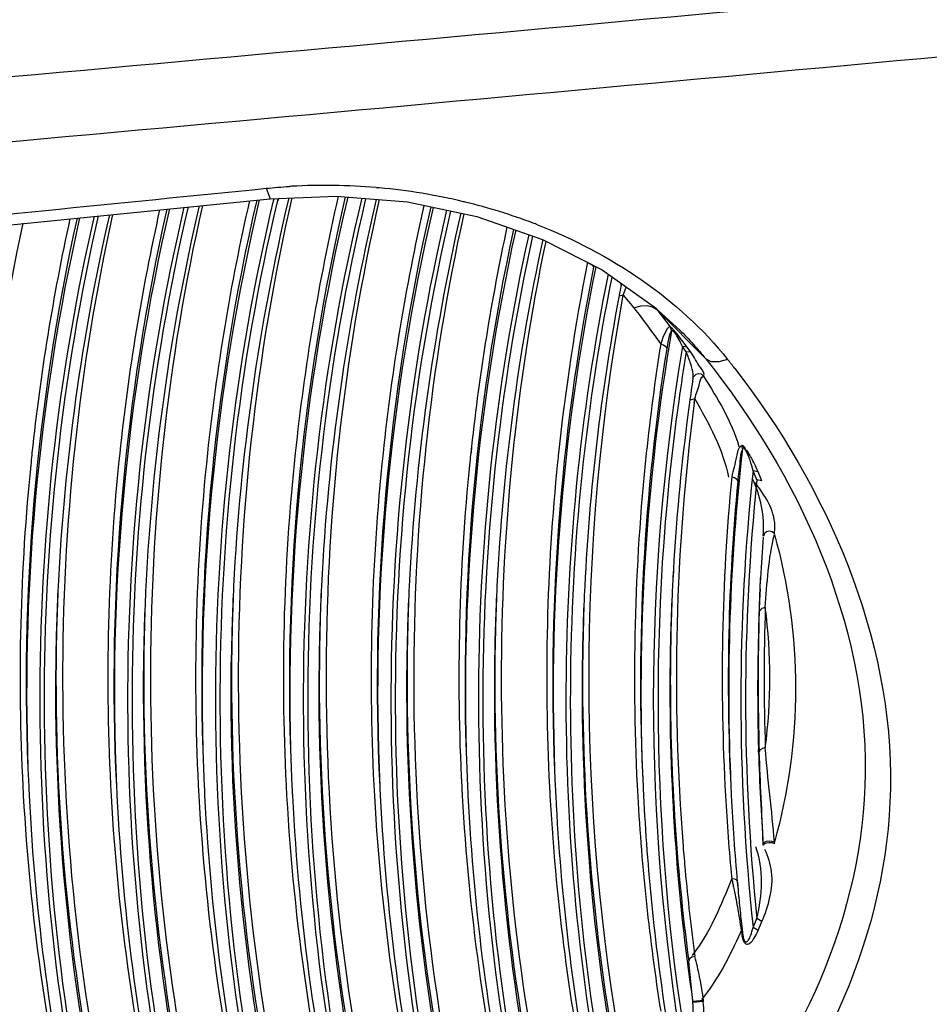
# Paper-space layout 'Sheet' of a CAD drawing. Header units: inches. Extents: x 0.2 to 10.8, y 0.2 to 8.3.
# Tile 472 of 545: x 7.205 to 7.2651, y 6.5324 to 6.5974. Entities that reach past the tile are written whole.
import ezdxf

# ---------------------------------------------------------------- set-up
doc = ezdxf.new("R2010")
doc.units = ezdxf.units.IN
doc.header["$MEASUREMENT"] = 0
doc.layers.get('0').update_dxf_attribs({"lineweight": 5})

psp = doc.layouts.new('Sheet')

# ---------------------------------------------------------------- linework, layer by layer
at = {"color": 0, "linetype": 'ByBlock', "lineweight": -3}
for p, q in [((7.221289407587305, 6.586299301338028), (7.221557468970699, 6.585604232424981)), ((7.221557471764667, 6.585604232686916), (7.225901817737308, 6.585780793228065)), ((7.225901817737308, 6.585780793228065), (7.230622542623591, 6.585400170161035)), ((7.228555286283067, 6.586347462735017), (7.228615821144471, 6.586342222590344)), ((7.228555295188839, 6.586347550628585), (7.228615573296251, 6.586340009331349)), ((7.192380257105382, 6.582702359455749), (7.221557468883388, 6.585604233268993)), ((7.221790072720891, 6.585620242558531), (7.221775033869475, 6.585557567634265)), ((7.221830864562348, 6.585615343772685), (7.221818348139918, 6.585552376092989)), ((7.222053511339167, 6.585503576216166), (7.222084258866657, 6.585632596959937)), ((7.222102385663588, 6.585497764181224), (7.222127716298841, 6.585627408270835)), ((7.242516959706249, 6.581413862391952), (7.242859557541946, 6.581234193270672)), ((7.242859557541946, 6.581234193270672), (7.242912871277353, 6.581101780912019)), ((7.242934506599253, 6.581195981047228), (7.242912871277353, 6.581101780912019)), ((7.244746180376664, 6.579923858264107), (7.244729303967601, 6.580035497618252)), ((7.244745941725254, 6.579922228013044), (7.244772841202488, 6.580004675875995)), ((7.24488243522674, 6.57923299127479), (7.245059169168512, 6.579697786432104)), ((7.245059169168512, 6.579697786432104), (7.245097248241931, 6.579775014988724)), ((7.24488243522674, 6.57923299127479), (7.244616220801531, 6.579171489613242)), ((7.24488243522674, 6.579232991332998), (7.245584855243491, 6.578402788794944)), ((7.246986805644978, 6.578425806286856), (7.247097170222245, 6.578292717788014)), ((7.250336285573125, 6.575027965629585), (7.247097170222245, 6.578292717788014)), ((7.247097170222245, 6.578292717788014), (7.247975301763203, 6.577146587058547)), ((7.247975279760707, 6.577146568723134), (7.248065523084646, 6.576867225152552)), ((7.248142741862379, 6.577011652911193), (7.247981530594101, 6.577145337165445)), ((7.248391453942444, 6.576735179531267), (7.248142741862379, 6.577011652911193)), ((7.249106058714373, 6.575816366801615), (7.248391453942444, 6.576735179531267)), ((7.249042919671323, 6.575500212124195), (7.248796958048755, 6.57584720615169)), ((7.249106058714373, 6.575816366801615), (7.248796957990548, 6.575847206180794)), ((7.249353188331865, 6.575467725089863), (7.249042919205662, 6.575500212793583)), ((7.249353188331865, 6.575467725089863), (7.249106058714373, 6.575816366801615)), ((7.249487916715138, 6.573733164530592), (7.249534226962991, 6.573861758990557)), ((7.249675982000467, 6.573997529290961), (7.249529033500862, 6.573852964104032)), ((7.249609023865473, 6.572403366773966), (7.249291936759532, 6.572304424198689)), ((7.249572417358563, 6.572124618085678), (7.249609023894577, 6.572403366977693)), ((7.249584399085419, 6.572123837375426), (7.249609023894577, 6.572403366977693)), ((7.234851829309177, 6.569240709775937), (7.23480701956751, 6.568824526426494)), ((7.234851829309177, 6.569240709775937), (7.234829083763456, 6.568823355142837)), ((7.252690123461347, 6.569294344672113), (7.25275953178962, 6.569063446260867)), ((7.253712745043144, 6.567058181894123), (7.253464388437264, 6.567645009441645)), ((7.253795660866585, 6.567575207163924), (7.253464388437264, 6.567645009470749)), ((7.254045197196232, 6.566985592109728), (7.253795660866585, 6.567575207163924)), ((7.254045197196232, 6.566985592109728), (7.253712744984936, 6.567058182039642)), ((7.254191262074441, 6.563439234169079), (7.254152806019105, 6.563327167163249)), ((7.248193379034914, 6.561132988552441), (7.248165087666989, 6.560623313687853)), ((7.24821003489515, 6.56113251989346), (7.248175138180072, 6.560623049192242)), ((7.253925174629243, 6.559838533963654), (7.253962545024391, 6.560575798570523)), ((7.253934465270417, 6.560029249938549), (7.253967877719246, 6.560575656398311)), ((7.253927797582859, 6.559838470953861), (7.253934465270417, 6.560029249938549)), ((7.253859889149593, 6.557895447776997), (7.253885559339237, 6.558798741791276)), ((7.254044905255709, 6.558559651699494), (7.253869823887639, 6.558345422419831)), ((7.25426947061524, 6.55861177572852), (7.254044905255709, 6.558559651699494)), ((7.253825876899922, 6.549071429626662), (7.253817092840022, 6.54924624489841)), ((7.253822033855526, 6.549071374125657), (7.253817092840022, 6.54924624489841)), ((7.25413490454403, 6.542921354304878), (7.254131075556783, 6.543023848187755)), ((7.254873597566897, 6.543018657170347), (7.254869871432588, 6.543121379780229)), ((7.252420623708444, 6.540471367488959), (7.252469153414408, 6.53994543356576)), ((7.252425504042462, 6.540471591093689), (7.252469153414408, 6.53994543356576)), ((7.253464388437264, 6.537491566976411), (7.253712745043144, 6.538078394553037)), ((7.254045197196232, 6.537868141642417), (7.253712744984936, 6.538078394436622)), ((7.253795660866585, 6.537278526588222), (7.254045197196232, 6.537868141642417)), ((7.252684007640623, 6.537268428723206), (7.252628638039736, 6.537155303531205)), ((7.252684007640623, 6.537268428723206), (7.25263120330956, 6.537154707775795)), ((7.252684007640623, 6.537268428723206), (7.2527533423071, 6.537235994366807)), ((7.252690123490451, 6.537197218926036), (7.252752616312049, 6.537177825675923)), ((7.252690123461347, 6.537197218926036), (7.252710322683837, 6.537019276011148)), ((7.252710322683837, 6.537019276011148), (7.252723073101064, 6.536939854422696)), ((7.252750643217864, 6.537235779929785), (7.252767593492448, 6.537087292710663)), ((7.252752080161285, 6.537235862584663), (7.252767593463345, 6.537087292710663)), ((7.252767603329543, 6.537087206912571), (7.252776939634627, 6.537013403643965)), ((7.252776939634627, 6.537013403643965), (7.252787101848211, 6.53694659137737)), ((7.253795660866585, 6.537278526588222), (7.253464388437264, 6.537491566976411)), ((7.252723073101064, 6.536939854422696), (7.252737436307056, 6.536866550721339)), ((7.249476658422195, 6.532597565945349), (7.249211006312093, 6.535262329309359)), ((7.249480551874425, 6.532531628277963), (7.249476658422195, 6.532597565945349)), ((7.250191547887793, 6.532660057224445), (7.249476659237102, 6.532597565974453)), ((7.250195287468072, 6.532594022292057), (7.249480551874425, 6.532531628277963)), ((7.250195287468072, 6.532594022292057), (7.250191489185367, 6.532660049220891))]:
    psp.add_line(p, q, dxfattribs=at)
for points in [[(7.230622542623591, 6.585400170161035), (7.235216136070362, 6.584436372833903), (7.239547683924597, 6.58292272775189)], [(7.239547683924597, 6.58292272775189), (7.243490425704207, 6.580912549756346), (7.246929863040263, 6.578477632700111), (7.248624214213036, 6.576935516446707)], [(7.245584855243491, 6.578402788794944), (7.246036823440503, 6.578533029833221), (7.246457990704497, 6.578558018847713), (7.246819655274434, 6.578476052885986), (7.247097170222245, 6.578292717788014)], [(7.247975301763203, 6.577146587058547), (7.247883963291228, 6.5771362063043), (7.247773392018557, 6.577015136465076), (7.247646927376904, 6.576787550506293), (7.247507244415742, 6.576453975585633), (7.247356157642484, 6.576010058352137)], [(7.248065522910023, 6.576867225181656), (7.248016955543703, 6.576826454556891), (7.247959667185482, 6.576687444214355), (7.247895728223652, 6.576454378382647), (7.247826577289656, 6.576128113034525), (7.247753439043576, 6.575705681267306)], [(7.248796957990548, 6.575847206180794), (7.248735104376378, 6.575984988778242), (7.24867364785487, 6.576114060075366), (7.248612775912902, 6.576234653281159), (7.248552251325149, 6.576347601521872), (7.248492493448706, 6.57645228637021), (7.248433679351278, 6.576548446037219), (7.248371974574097, 6.576641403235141), (7.248307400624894, 6.576728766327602), (7.248246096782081, 6.576800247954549), (7.24819232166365, 6.57685057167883), (7.248148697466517, 6.576878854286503), (7.248115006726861, 6.576888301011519), (7.248089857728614, 6.576882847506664)], [(7.247356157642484, 6.576010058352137), (7.247550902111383, 6.575958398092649), (7.247695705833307, 6.575847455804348), (7.247753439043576, 6.575705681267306)], [(7.251778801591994, 6.575004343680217), (7.251199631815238, 6.574831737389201), (7.250698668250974, 6.574839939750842), (7.250336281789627, 6.575027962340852)], [(7.250195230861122, 6.573897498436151), (7.250047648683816, 6.574016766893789), (7.24986190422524, 6.574055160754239), (7.249679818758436, 6.574004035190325)], [(7.252968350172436, 6.56910490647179), (7.252914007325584, 6.569173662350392), (7.252859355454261, 6.569235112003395), (7.252808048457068, 6.569282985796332), (7.252765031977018, 6.569311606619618), (7.252732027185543, 6.569321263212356), (7.252707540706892, 6.569314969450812), (7.252690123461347, 6.569294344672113)], [(7.253464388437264, 6.567645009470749), (7.253427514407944, 6.567785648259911), (7.253391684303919, 6.567915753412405), (7.253356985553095, 6.568035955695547), (7.253323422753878, 6.568147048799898), (7.253290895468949, 6.56825002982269), (7.25325920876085, 6.56834602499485), (7.253228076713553, 6.568436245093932), (7.253197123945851, 6.568521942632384), (7.25316623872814, 6.568603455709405), (7.253135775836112, 6.56867988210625), (7.253106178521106, 6.56875025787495), (7.253077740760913, 6.568814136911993), (7.253049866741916, 6.568873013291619), (7.25302133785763, 6.568929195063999), (7.252990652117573, 6.56898463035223), (7.252957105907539, 6.569038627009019), (7.252921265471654, 6.569087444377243), (7.252884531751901, 6.569125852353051), (7.252849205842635, 6.569148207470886), (7.252818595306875, 6.569151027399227), (7.252794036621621, 6.569136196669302), (7.252774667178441, 6.569106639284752), (7.25275953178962, 6.569063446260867)], [(7.253795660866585, 6.567575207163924), (7.253732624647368, 6.567718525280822), (7.253671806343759, 6.567852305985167), (7.253613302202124, 6.567977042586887), (7.253557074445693, 6.56809341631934), (7.253502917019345, 6.568202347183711), (7.253450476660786, 6.568304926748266), (7.253399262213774, 6.568402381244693), (7.253348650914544, 6.568496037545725), (7.253298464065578, 6.568586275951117), (7.253249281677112, 6.568672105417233), (7.253201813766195, 6.568752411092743), (7.253156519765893, 6.568826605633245), (7.253112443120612, 6.568896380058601), (7.253067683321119, 6.568964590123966), (7.253019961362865, 6.569034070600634)], [(7.252047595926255, 6.567237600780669), (7.252243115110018, 6.567192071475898), (7.252388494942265, 6.567085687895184), (7.252446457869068, 6.566945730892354)], [(7.254873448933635, 6.563472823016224), (7.254728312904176, 6.56360212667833), (7.254534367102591, 6.563651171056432), (7.254340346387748, 6.563607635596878), (7.254195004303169, 6.563482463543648), (7.254135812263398, 6.563319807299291)], [(7.25426947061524, 6.549353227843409), (7.254073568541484, 6.549313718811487), (7.253927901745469, 6.549211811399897), (7.253869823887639, 6.549073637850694)], [(7.254869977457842, 6.543121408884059), (7.254724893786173, 6.543170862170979), (7.254530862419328, 6.543184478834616), (7.254336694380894, 6.543158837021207), (7.25419123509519, 6.543100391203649), (7.254131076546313, 6.543023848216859)], [(7.254873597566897, 6.543018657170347), (7.254728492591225, 6.54306760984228), (7.254534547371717, 6.543080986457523), (7.254340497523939, 6.54305542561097), (7.254195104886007, 6.542997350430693), (7.25413490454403, 6.542921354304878)], [(7.252047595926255, 6.540727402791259), (7.252243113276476, 6.540700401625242), (7.252388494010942, 6.540607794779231), (7.252420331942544, 6.540533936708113)], [(7.252737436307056, 6.536866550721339), (7.252753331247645, 6.536799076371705), (7.252770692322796, 6.536737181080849), (7.252789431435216, 6.536680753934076), (7.252809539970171, 6.53662950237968), (7.252831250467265, 6.536582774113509), (7.252855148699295, 6.536539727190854), (7.252882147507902, 6.536499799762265), (7.25291317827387, 6.536463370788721), (7.252948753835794, 6.536431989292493), (7.252988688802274, 6.536407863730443), (7.253032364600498, 6.536392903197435), (7.253079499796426, 6.536388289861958), (7.253130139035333, 6.536394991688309), (7.25318378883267, 6.536413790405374), (7.253239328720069, 6.536444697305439), (7.253295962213, 6.536487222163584), (7.253353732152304, 6.53654129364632), (7.253412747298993, 6.536607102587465), (7.253473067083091, 6.536684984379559), (7.253534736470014, 6.536775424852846), (7.253597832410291, 6.536879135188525), (7.253662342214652, 6.53699686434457), (7.253728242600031, 6.537129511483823), (7.253795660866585, 6.537278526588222)], [(7.252787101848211, 6.53694659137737), (7.25279814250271, 6.536885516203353), (7.252810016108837, 6.536829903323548), (7.252822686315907, 6.536779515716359), (7.252836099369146, 6.536734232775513), (7.252850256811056, 6.5366937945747), (7.252865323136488, 6.536657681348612), (7.252881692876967, 6.536625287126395), (7.252899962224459, 6.536596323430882), (7.252920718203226, 6.536571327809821), (7.252944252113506, 6.536551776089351), (7.252970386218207, 6.536539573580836), (7.25299867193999, 6.53653625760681), (7.253028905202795, 6.53654280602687), (7.253061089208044, 6.536560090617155), (7.253094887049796, 6.536588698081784), (7.253129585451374, 6.536628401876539), (7.253164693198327, 6.536678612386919), (7.253200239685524, 6.536739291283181), (7.253236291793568, 6.536810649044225), (7.253272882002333, 6.536893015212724), (7.25331003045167, 6.536986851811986), (7.253347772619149, 6.537092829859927), (7.253386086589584, 6.537211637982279), (7.253424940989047, 6.537344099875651), (7.253464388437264, 6.537491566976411)], [(7.249609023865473, 6.535561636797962), (7.249413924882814, 6.535512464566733), (7.249268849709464, 6.535403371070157), (7.249211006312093, 6.535262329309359)]]:
    psp.add_lwpolyline(points, dxfattribs=at)
for centre, radius, start, end in [((3.458331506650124, 48.15440417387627), 41.729214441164, 275.1259280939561, 275.2685037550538), ((3.444279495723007, 48.0527029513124), 41.63346355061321, 275.1576666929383, 275.3005778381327), ((7.225163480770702, 6.547442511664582), 0.03904958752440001, 93.21784875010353, 93.42508577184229), ((7.22517761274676, 6.547012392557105), 0.0394798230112, 85.09209261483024, 93.2032867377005), ((7.365770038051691, 6.553638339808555), 0.1433695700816, 167.0488371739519, 173.9248741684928), ((7.225168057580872, 6.546865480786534), 0.03962701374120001, 84.81649152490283, 85.00864773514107), ((7.22521952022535, 6.547322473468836), 0.03916723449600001, 76.55185988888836, 84.7884844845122), ((7.355393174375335, 6.552904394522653), 0.1422372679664, 166.9001607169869, 177.1287761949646), ((7.359924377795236, 6.553645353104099), 0.1433234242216, 167.1687164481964, 173.9255030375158), ((7.361271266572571, 6.552894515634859), 0.142315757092, 166.6898748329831, 177.126378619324), ((7.367057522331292, 6.552896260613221), 0.1423019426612, 166.7268942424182, 177.12680312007), ((7.371478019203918, 6.553652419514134), 0.1432765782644, 167.2930536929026, 173.9262035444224), ((7.225358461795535, 6.547975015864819), 0.03850027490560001, 76.35717178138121, 76.52711613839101), ((7.225636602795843, 6.549024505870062), 0.0374147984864, 69.18139147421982, 76.39201269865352), ((7.349505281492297, 6.552915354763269), 0.1421489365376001, 167.1410207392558, 177.1314137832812), ((7.354034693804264, 6.553658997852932), 0.143232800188, 167.4085427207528, 173.9267548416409), ((7.372721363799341, 6.552913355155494), 0.14216509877, 167.0971719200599, 177.1309329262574), ((7.34743029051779, 6.553613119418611), 0.1420032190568, 167.5042900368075, 182.7516833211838), ((7.347525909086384, 6.553008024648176), 0.1420697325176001, 167.2521424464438, 182.5063723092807), ((7.348154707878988, 6.553670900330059), 0.1431520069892, 167.647591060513, 173.9235770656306), ((7.226063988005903, 6.550222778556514), 0.03614287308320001, 68.67018000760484, 69.13954487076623), ((7.376333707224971, 6.553620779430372), 0.1419071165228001, 167.8089305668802, 182.7566445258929), ((7.376416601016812, 6.553017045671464), 0.1419609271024, 167.5867688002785, 182.5116237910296), ((7.377115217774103, 6.553675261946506), 0.1431123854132, 167.8746213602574, 173.7559405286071), ((7.378270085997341, 6.552943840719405), 0.1419126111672, 167.8088883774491, 177.1381477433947), ((7.382547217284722, 6.553730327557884), 0.1427405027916, 168.8170112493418, 173.9386002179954), ((7.38182912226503, 6.553643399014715), 0.1416039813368, 168.8189630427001, 182.7717135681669), ((7.381914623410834, 6.553040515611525), 0.1416602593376, 168.5683227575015, 182.5264966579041), ((7.385516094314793, 6.552662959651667), 0.1433852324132, 169.0408142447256, 169.413247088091), ((7.383557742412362, 6.553001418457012), 0.141398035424, 169.402266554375, 177.1510846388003), ((7.387245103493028, 6.553071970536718), 0.1411926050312, 170.2981835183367, 182.5476770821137), ((7.387060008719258, 6.553678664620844), 0.1410372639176, 171.0148366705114, 182.7972030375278), ((7.387664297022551, 6.55382246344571), 0.1420516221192, 171.0139558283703, 173.9455027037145), ((7.388379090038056, 6.552568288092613), 0.1415099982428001, 170.5315955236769, 189.4684044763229), ((7.38998438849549, 6.55232708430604), 0.14283378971, 170.6631542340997, 171.9887905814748), ((7.204938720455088, 6.537628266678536), 0.05992465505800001, 37.86362018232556, 38.58814211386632), ((7.38970937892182, 6.552932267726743), 0.1417559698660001, 171.5623317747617, 172.2088194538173), ((7.38922381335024, 6.5525778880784), 0.1420457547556, 172.0462121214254, 189.2944357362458), ((7.389033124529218, 6.553971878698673), 0.1406371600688, 172.5838574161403, 184.5347445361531), ((7.389405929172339, 6.552973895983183), 0.1414496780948, 172.2088627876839, 172.7409602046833), ((7.388561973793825, 6.553075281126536), 0.1405996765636, 172.7384883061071, 176.7146031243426), ((7.392389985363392, 6.553104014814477), 0.1405395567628, 173.4795238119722, 182.5725305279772), ((7.345690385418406, 6.55397633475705), 0.1406692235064, 174.1838679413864, 182.9320406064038), ((7.346276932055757, 6.553910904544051), 0.1412593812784, 173.9397539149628, 174.1815741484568), ((7.351538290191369, 6.553975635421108), 0.1407169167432, 173.9474151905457, 183.1797564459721), ((7.357338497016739, 6.553975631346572), 0.1407171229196, 173.9478083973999, 183.1800783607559), ((7.363138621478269, 6.553975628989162), 0.1407172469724, 173.9480444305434, 183.1802745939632), ((7.368938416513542, 6.553975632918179), 0.1407170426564, 173.9476554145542, 183.1799522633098), ((7.374689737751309, 6.553976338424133), 0.1406685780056, 174.1837137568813, 182.9320727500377), ((7.375272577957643, 6.553911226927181), 0.14125501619, 173.9395811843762, 174.181396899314), ((7.380485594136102, 6.55397637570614), 0.1406644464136, 174.1901866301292, 182.9321520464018), ((7.381097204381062, 6.553908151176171), 0.1412798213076, 173.9482184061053, 174.1877683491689), ((7.386329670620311, 6.553975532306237), 0.1407082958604, 173.9501635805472, 183.182865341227), ((7.393043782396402, 6.552568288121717), 0.1403912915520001, 173.8350763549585, 186.1649232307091), ((7.392048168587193, 6.553978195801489), 0.1406270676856, 174.5896750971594, 183.1790604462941), ((7.392227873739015, 6.553704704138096), 0.1404071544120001, 174.5887090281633, 182.8204049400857), ((7.394134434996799, 6.552568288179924), 0.1411673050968, 174.1085897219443, 185.8914102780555), ((7.39419571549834, 6.553097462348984), 0.1404324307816, 175.8485551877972, 176.9474296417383), ((7.387851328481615, 6.553125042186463), 0.1398873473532, 176.9273468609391, 177.1709897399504), ((7.347527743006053, 6.553111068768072), 0.1401641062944, 177.1708611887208, 179.2238297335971), ((7.347507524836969, 6.553707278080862), 0.1401144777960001, 177.4139583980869, 179.4674280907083), ((7.353295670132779, 6.553112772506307), 0.1401319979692, 177.170910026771, 179.2250938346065), ((7.353304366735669, 6.553708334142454), 0.14011128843, 177.4140769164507, 179.4687213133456), ((7.35909347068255, 6.553112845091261), 0.1401297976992, 177.1708949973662, 179.2250875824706), ((7.359105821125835, 6.553708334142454), 0.140112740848, 177.4140961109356, 179.4687196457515), ((7.364893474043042, 6.553112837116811), 0.1401298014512, 177.1708920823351, 179.2250863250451), ((7.364905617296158, 6.553708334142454), 0.1401125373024, 177.4140936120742, 179.4687200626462), ((7.37069715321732, 6.55311271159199), 0.1401334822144, 177.1709150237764, 179.2250925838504), ((7.370703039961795, 6.553708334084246), 0.1401099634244, 177.4140589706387, 179.4687217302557), ((7.37649515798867, 6.553112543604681), 0.1401314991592, 177.1708061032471, 179.2256070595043), ((7.376508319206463, 6.553707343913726), 0.1401152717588, 177.4139997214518, 179.4674581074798), ((7.382327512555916, 6.553111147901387), 0.1401638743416, 177.1708891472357, 179.223980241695), ((7.382308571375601, 6.553707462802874), 0.1401155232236, 177.4140531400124, 179.4675077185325), ((7.388080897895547, 6.553112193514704), 0.1401172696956, 177.1703753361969, 179.2247932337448), ((7.388077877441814, 6.553708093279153), 0.1400848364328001, 177.4135056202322, 179.4685345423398), ((7.394009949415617, 6.553107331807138), 0.1402464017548, 177.2490011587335, 177.6741938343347), ((7.394076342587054, 6.55398250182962), 0.139883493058, 178.1035195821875, 181.8964804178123), ((7.218846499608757, 6.553982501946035), 0.03572418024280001, 352.5544592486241, 7.445540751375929), ((7.393784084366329, 6.553114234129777), 0.1400204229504, 178.0434872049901, 181.5827466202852), ((7.393876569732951, 6.553709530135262), 0.1400834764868, 178.1035195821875, 181.8964804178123), ((7.34379718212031, 6.553253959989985), 0.142231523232, 179.2926001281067, 192.9803538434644), ((7.349686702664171, 6.553262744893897), 0.142320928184, 179.2966600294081, 193.2367741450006), ((7.3495684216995, 6.553848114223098), 0.1421740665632, 179.5319021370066, 192.8198610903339), ((7.355582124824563, 6.55327230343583), 0.1424162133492, 179.3017096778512, 193.4930279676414), ((7.355460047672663, 6.553857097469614), 0.1422655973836, 179.5366814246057, 193.0761186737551), ((7.361348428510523, 6.553865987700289), 0.1423539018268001, 179.540540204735, 193.3263174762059), ((7.367253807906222, 6.553279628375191), 0.1424878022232, 179.3049849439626, 193.6902431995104), ((7.367136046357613, 6.553864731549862), 0.1423415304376, 179.5399957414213, 193.2915564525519), ((7.372897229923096, 6.553263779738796), 0.1423314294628, 179.2978774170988, 193.2553982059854), ((7.372779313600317, 6.553849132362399), 0.1421849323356, 179.5332145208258, 192.8431810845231), ((7.378404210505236, 6.553235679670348), 0.1420387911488, 179.2856810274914, 192.3970464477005), ((7.378276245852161, 6.553820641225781), 0.1418821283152, 179.5198442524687, 191.9352767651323), ((7.383748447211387, 6.55319606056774), 0.141583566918, 179.266127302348, 190.9396123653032), ((7.383600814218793, 6.55378059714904), 0.1414070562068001, 179.5020052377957, 190.3303779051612), ((7.387990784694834, 6.553114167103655), 0.1400271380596, 179.2251017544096, 179.4685353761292), ((7.387999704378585, 6.553709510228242), 0.1400066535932, 179.4688176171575, 179.712237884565), ((7.38891045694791, 6.553151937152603), 0.1409464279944, 179.4873562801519, 188.4125034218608), ((7.388748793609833, 6.553737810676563), 0.1407555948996, 179.7252889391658, 187.5423685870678), ((7.394093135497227, 6.553124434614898), 0.1403296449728, 181.6550711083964, 184.1695376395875), ((7.34553829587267, 6.553994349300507), 0.1405182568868, 182.9425481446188, 183.1854473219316), ((7.345627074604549, 6.553119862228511), 0.1401777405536, 182.5859806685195, 182.8290069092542), ((7.351427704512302, 6.553119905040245), 0.1401783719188, 182.5860061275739, 182.8290115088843), ((7.357227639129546, 6.553119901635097), 0.1401783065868, 182.5860232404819, 182.8290115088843), ((7.363025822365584, 6.553119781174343), 0.1401764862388, 182.5860111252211, 182.8289989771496), ((7.368827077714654, 6.553119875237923), 0.1401777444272, 182.5860136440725, 182.8290119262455), ((7.374536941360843, 6.553994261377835), 0.1405169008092, 182.9425581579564, 183.1854615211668), ((7.374650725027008, 6.553121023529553), 0.1402014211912, 182.5856998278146, 182.8290035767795), ((7.380330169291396, 6.553993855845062), 0.1405101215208, 182.9425126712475, 183.1854285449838), ((7.380484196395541, 6.553122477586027), 0.1402349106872, 182.5857140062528, 182.8289221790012), ((7.386257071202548, 6.553121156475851), 0.1402077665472, 182.5857044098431, 182.8289301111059), ((7.392083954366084, 6.55312347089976), 0.1402347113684, 182.5860841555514, 182.8293324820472), ((7.347709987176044, 6.554202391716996), 0.1426981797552, 183.2203969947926, 192.6625359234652), ((7.348169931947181, 6.553331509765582), 0.1427279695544, 182.863484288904, 192.3892440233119), ((7.353603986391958, 6.554214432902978), 0.1427927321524, 183.2294509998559, 192.9183217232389), ((7.354059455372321, 6.553342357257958), 0.1428179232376, 182.866036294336, 192.6444316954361), ((7.359498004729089, 6.554226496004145), 0.1428872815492, 183.232479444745, 193.1741714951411), ((7.359950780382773, 6.553353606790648), 0.1429096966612, 182.8687101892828, 192.8996919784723), ((7.365354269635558, 6.554233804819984), 0.1429438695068, 183.2343296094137, 193.3250198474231), ((7.365805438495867, 6.553360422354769), 0.1429646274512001, 182.8703418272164, 193.0501695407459), ((7.371061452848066, 6.554221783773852), 0.14285052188, 183.231292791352, 193.0752768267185), ((7.371515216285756, 6.553349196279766), 0.1428739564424, 182.8676574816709, 192.8009637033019), ((7.376617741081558, 6.554190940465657), 0.1426054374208, 183.217904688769, 192.4021932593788), ((7.377080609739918, 6.553320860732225), 0.1426382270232, 182.8610045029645, 192.1294294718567), ((7.382012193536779, 6.554142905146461), 0.1421978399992, 183.2077318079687, 191.1885233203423), ((7.382488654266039, 6.553276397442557), 0.1422445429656, 182.850997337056, 190.9188328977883), ((7.387198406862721, 6.554078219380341), 0.1415814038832, 183.2048370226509, 188.9897828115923), ((7.387679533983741, 6.553215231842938), 0.1416331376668, 182.838540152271, 188.7265921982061), ((7.392235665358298, 6.55401323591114), 0.1408162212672, 183.1890652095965, 185.4138369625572), ((7.392766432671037, 6.553158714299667), 0.140918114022, 182.8299473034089, 185.1655326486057), ((7.38901281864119, 6.554030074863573), 0.1406215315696, 184.5590364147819, 185.2089406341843), ((7.389518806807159, 6.55407905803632), 0.1411298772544, 185.2100947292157, 187.5394249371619)]:
    psp.add_arc(centre, radius, start, end, dxfattribs=at)
for points, knots in [([(7.221289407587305, 6.586299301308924), (7.221545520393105, 6.586324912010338), (7.222058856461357, 6.586371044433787), (7.222573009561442, 6.58640693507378), (7.222830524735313, 6.586422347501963)], [0, 0, 0, 0, 0.4994315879, 1, 1, 1, 1]), ([(7.245584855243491, 6.578402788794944), (7.245893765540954, 6.578011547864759), (7.246496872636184, 6.577223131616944), (7.247074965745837, 6.576416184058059), (7.247356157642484, 6.576010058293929)], [0, 0, 0, 0, 0.5022782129, 1, 1, 1, 1]), ([(7.248628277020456, 6.576930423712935), (7.248932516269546, 6.576626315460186), (7.249519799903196, 6.576007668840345), (7.250072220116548, 6.575357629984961), (7.250336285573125, 6.575027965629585)], [0, 0, 0, 0, 0.5045636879, 1, 1, 1, 1]), ([(7.2494929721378, 6.574027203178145), (7.249470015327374, 6.574251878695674), (7.249339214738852, 6.574753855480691), (7.24915630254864, 6.575234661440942), (7.249042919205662, 6.575500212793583)], [0, 0, 0, 0, 0.4388842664, 1, 1, 1, 1]), ([(7.250195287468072, 6.573897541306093), (7.250291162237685, 6.574062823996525), (7.249798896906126, 6.57467315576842), (7.24958652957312, 6.575135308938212), (7.249353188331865, 6.575467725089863)], [0, 0, 0, 0, 0.3199461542, 1, 1, 1, 1]), ([(7.250336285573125, 6.575027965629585), (7.256443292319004, 6.567399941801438), (7.265241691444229, 6.54844409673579), (7.256594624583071, 6.529065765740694), (7.250336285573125, 6.522435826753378)], [0, 0, 0, 0, 0.5173206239, 1, 1, 1, 1]), ([(7.252247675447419, 6.5744090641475), (7.258305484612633, 6.566617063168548), (7.266886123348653, 6.547329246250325), (7.258107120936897, 6.527804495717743), (7.251778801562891, 6.521051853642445)], [0, 0, 0, 0, 0.5160860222, 1, 1, 1, 1]), ([(7.249488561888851, 6.573732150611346), (7.249496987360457, 6.573776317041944), (7.249504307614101, 6.573875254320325), (7.249498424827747, 6.573973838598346), (7.2494929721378, 6.574027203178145)], [0, 0, 0, 0, 0.4559882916, 1, 1, 1, 1]), ([(7.249609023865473, 6.572403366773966), (7.249702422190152, 6.572748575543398), (7.24989431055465, 6.573153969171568), (7.250015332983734, 6.573867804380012), (7.250191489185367, 6.573890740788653)], [0, 0, 0, 0, 0.6681202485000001, 1, 1, 1, 1]), ([(7.252684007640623, 6.569282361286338), (7.25245530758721, 6.569162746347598), (7.252346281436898, 6.568307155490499), (7.252138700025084, 6.567687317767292), (7.252047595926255, 6.567237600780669)], [0, 0, 0, 0, 0.3599889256, 1, 1, 1, 1]), ([(7.2527533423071, 6.569051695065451), (7.252628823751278, 6.56881312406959), (7.252590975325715, 6.568075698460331), (7.252488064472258, 6.567384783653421), (7.252446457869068, 6.566945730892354)], [0, 0, 0, 0, 0.3789602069, 1, 1, 1, 1]), ([(7.254873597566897, 6.563472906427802), (7.25488954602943, 6.563658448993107), (7.254995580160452, 6.564887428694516), (7.254230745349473, 6.566032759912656), (7.25359830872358, 6.566853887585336)], [0, 0, 0, 0, 0.1523107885, 1, 1, 1, 1]), ([(7.253885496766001, 6.558797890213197), (7.25389295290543, 6.559003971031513), (7.253908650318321, 6.559413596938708), (7.253926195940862, 6.559823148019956), (7.25393539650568, 6.560026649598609)], [0, 0, 0, 0, 0.5030568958, 1, 1, 1, 1]), ([(7.254045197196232, 6.537868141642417), (7.254472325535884, 6.538899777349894), (7.254989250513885, 6.540584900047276), (7.254449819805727, 6.542169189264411), (7.254242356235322, 6.542642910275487)], [0, 0, 0, 0, 0.6834474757, 1, 1, 1, 1]), ([(7.252047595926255, 6.540727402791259), (7.252067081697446, 6.54063121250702), (7.252107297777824, 6.540435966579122), (7.252148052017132, 6.540240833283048), (7.252168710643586, 6.540141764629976)], [0, 0, 0, 0, 0.4923358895, 1, 1, 1, 1]), ([(7.252168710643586, 6.540141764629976), (7.252259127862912, 6.539708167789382), (7.252453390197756, 6.538761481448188), (7.252604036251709, 6.537806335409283), (7.252670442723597, 6.53728716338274)], [0, 0, 0, 0, 0.4583587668, 1, 1, 1, 1]), ([(7.252469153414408, 6.53994543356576), (7.252511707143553, 6.53949349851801), (7.252601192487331, 6.538589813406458), (7.25269937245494, 6.537687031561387), (7.252750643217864, 6.537235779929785)], [0, 0, 0, 0, 0.4998783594, 1, 1, 1, 1]), ([(7.250191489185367, 6.532660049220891), (7.250126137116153, 6.53318805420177), (7.249958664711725, 6.534162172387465), (7.249727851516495, 6.535122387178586), (7.249609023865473, 6.535561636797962)], [0, 0, 0, 0, 0.5390018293, 1, 1, 1, 1]), ([(7.249042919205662, 6.529636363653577), (7.249223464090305, 6.530059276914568), (7.249483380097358, 6.531018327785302), (7.249521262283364, 6.532010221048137), (7.249480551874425, 6.532531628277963)], [0, 0, 0, 0, 0.4678709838, 1, 1, 1, 1])]:
    psp.add_open_spline(points, degree=3, knots=knots, dxfattribs=at)
for points in [[(7.192112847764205, 6.583386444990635), (7.201838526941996, 6.584355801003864), (7.211564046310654, 6.585326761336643), (7.221289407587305, 6.586299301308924)], [(7.217277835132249, 6.521988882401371), (7.212520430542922, 6.542503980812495), (7.212452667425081, 6.564625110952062), (7.217092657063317, 6.585167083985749)], [(7.220657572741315, 6.585519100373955), (7.217750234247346, 6.572890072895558), (7.216551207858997, 6.559739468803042), (7.217190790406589, 6.546795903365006)], [(7.221775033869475, 6.585557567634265), (7.216571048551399, 6.563848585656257), (7.216660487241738, 6.540257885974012), (7.222016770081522, 6.518585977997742)], [(7.220830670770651, 6.585540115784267), (7.217865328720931, 6.572911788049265), (7.216606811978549, 6.559753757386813), (7.217192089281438, 6.546795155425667)], [(7.22231386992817, 6.518556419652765), (7.216986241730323, 6.540227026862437), (7.216890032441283, 6.563793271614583), (7.222053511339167, 6.585503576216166)], [(7.223221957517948, 6.521373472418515), (7.218289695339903, 6.542230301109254), (7.218210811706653, 6.564780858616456), (7.223007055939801, 6.585669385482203)], [(7.226506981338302, 6.585732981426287), (7.223564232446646, 6.573037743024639), (7.222347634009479, 6.559811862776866), (7.222990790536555, 6.546795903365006)], [(7.227596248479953, 6.585645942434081), (7.222362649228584, 6.563873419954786), (7.222455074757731, 6.540202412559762), (7.22784590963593, 6.518468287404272)], [(7.226673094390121, 6.585720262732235), (7.223677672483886, 6.573036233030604), (7.222404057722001, 6.559814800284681), (7.222992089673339, 6.546795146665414)], [(7.228130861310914, 6.518487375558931), (7.222777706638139, 6.540216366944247), (7.222685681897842, 6.563855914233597), (7.227881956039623, 6.585622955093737)], [(7.229001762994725, 6.521458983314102), (7.224097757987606, 6.542252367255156), (7.224016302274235, 6.564724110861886), (7.228779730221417, 6.585550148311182)], [(7.210409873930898, 6.519816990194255), (7.205449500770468, 6.540793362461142), (7.205377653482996, 6.563476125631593), (7.210214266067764, 6.584481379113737)], [(7.211333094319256, 6.522619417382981), (7.2067572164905, 6.54275899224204), (7.206694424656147, 6.564413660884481), (7.211160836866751, 6.584577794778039)], [(7.214722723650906, 6.584927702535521), (7.211912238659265, 6.572482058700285), (7.210761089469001, 6.559539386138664), (7.211390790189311, 6.546795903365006)], [(7.21585302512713, 6.585044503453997), (7.210815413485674, 6.563688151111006), (7.210892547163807, 6.540542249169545), (7.216062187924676, 6.519217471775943)], [(7.214893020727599, 6.584948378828), (7.212025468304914, 6.572503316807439), (7.210815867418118, 6.5595533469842), (7.211392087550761, 6.546795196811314)], [(7.216360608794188, 6.519185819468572), (7.211211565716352, 6.54053672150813), (7.211134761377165, 6.563692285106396), (7.21615214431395, 6.585074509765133)], [(7.232156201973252, 6.585075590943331), (7.229321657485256, 6.572584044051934), (7.228158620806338, 6.559589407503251), (7.228790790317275, 6.546795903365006)], [(7.232314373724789, 6.58504090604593), (7.229431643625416, 6.572567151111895), (7.228214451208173, 6.559584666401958), (7.228792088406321, 6.546795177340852)], [(7.233208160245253, 6.584853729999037), (7.228219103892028, 6.563574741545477), (7.228306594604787, 6.540529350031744), (7.233445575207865, 6.519286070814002)], [(7.233720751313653, 6.519351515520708), (7.228631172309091, 6.540564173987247), (7.228545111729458, 6.563547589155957), (7.233486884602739, 6.584795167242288)], [(7.234546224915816, 6.522561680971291), (7.229955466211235, 6.542728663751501), (7.229890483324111, 6.564417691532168), (7.234368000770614, 6.584610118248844)], [(7.205391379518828, 6.523249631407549), (7.200993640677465, 6.543012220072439), (7.200935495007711, 6.564202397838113), (7.205231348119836, 6.583987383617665)], [(7.209914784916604, 6.584452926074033), (7.205058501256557, 6.563472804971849), (7.205130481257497, 6.540799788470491), (7.210110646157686, 6.519848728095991)], [(7.239210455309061, 6.583889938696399), (7.243989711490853, 6.58202370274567), (7.24857864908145, 6.579014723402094), (7.251778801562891, 6.575004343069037)], [(7.238637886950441, 6.583232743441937), (7.234139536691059, 6.563005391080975), (7.234208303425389, 6.541268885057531), (7.238826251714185, 6.521068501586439)], [(7.239092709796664, 6.521187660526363), (7.234534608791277, 6.541327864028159), (7.234468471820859, 6.562970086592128), (7.238911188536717, 6.583136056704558)], [(7.23985672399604, 6.524793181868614), (7.235863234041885, 6.543711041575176), (7.235834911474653, 6.563869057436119), (7.239778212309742, 6.582797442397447)], [(7.243882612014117, 6.580622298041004), (7.240132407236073, 6.562152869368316), (7.24016410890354, 6.542541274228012), (7.243970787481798, 6.524083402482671)], [(7.244227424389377, 6.524283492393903), (7.240494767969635, 6.542625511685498), (7.240464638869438, 6.562084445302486), (7.244143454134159, 6.580437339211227)], [(7.24488243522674, 6.528732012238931), (7.241866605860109, 6.545293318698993), (7.241866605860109, 6.562671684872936), (7.24488243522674, 6.579232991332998)], [(7.250191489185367, 6.573890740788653), (7.251102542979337, 6.572422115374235), (7.252046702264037, 6.570920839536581), (7.252521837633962, 6.569259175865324)], [(7.249609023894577, 6.572403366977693), (7.250527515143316, 6.57076088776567), (7.251488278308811, 6.569066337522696), (7.251841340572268, 6.567217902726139)], [(7.254137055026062, 6.56333354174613), (7.254241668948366, 6.564628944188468), (7.253970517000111, 6.565993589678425), (7.253402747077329, 6.567162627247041)], [(7.25426947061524, 6.55861177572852), (7.254388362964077, 6.560225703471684), (7.254471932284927, 6.561860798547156), (7.254869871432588, 6.563429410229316)], [(7.254869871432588, 6.563429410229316), (7.256727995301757, 6.556920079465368), (7.256727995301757, 6.549630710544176), (7.254869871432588, 6.543121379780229)], [(7.223042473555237, 6.519440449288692), (7.22021330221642, 6.531033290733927), (7.21881515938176, 6.543076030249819), (7.218976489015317, 6.555008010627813)], [(7.254131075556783, 6.543023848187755), (7.254055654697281, 6.545040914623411), (7.253936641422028, 6.547056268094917), (7.253869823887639, 6.549073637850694)], [(7.254869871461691, 6.543121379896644), (7.254711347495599, 6.545202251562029), (7.254427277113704, 6.54727230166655), (7.25426947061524, 6.549353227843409)], [(7.253712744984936, 6.538078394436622), (7.254087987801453, 6.539612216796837), (7.254193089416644, 6.541333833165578), (7.253646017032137, 6.542815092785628)], [(7.252047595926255, 6.540727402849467), (7.251356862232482, 6.538947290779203), (7.250612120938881, 6.537131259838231), (7.249428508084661, 6.535632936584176)], [(7.25263120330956, 6.537154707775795), (7.251910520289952, 6.535603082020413), (7.251142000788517, 6.534034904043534), (7.250047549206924, 6.532719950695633)], [(7.249353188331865, 6.529386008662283), (7.249986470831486, 6.530288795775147), (7.250317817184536, 6.531498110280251), (7.250172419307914, 6.532591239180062)]]:
    psp.add_open_spline(points, degree=3, dxfattribs=at)

doc.saveas('drawing.dxf')
